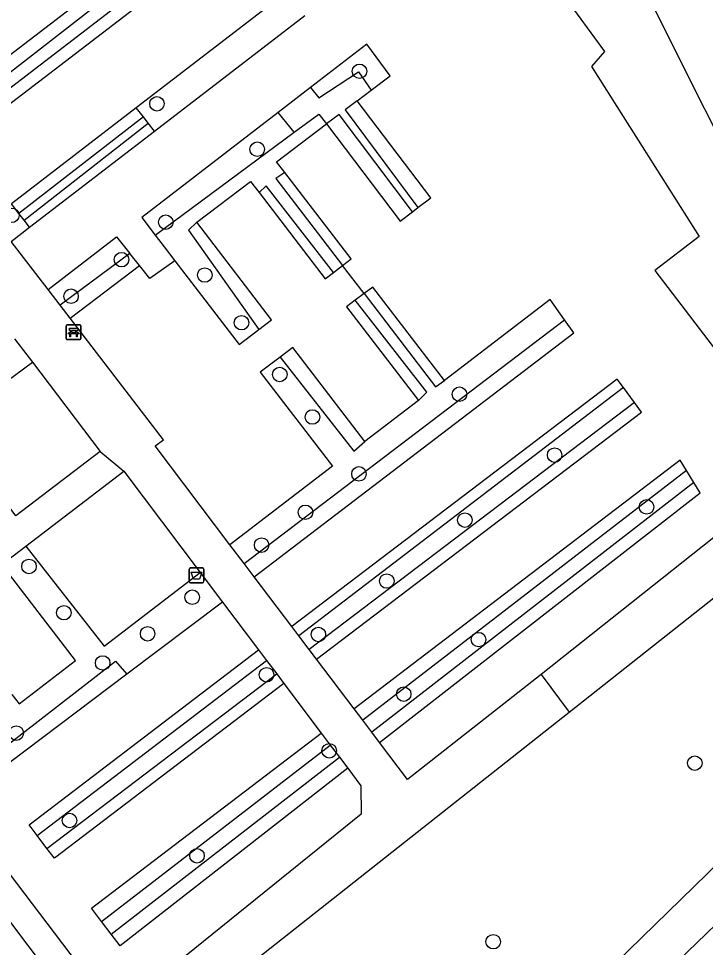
# Model space of a CAD drawing. Extents: x 159353 to 160616, y 385893 to 387321.
# Drawn here: x 159625.2 to 159671.4, y 386569.9 to 386632.5 of the extents above; entities that cross this region are included whole.
import ezdxf

# ---------------------------------------------------------------- set-up
doc = ezdxf.new("R2010")
doc.units = 0
for name, color, linetype in [('IMGEO_Afvalbak', 7, 'Continuous'), ('IMGEO_Bank', 7, 'Continuous'), ('IMGEO_Boom', 7, 'Continuous'), ('IMGEO_Gemengd_bos', 7, 'Continuous'), ('IMGEO_Groenvoorziening', 7, 'Continuous'), ('IMGEO_Hek', 7, 'Continuous'), ('IMGEO_Loofbos', 7, 'Continuous'), ('IMGEO_Voetpad_halfverhard', 7, 'Continuous')]:
    doc.layers.add(name, color=color, linetype=linetype)

msp = doc.modelspace()

# ---------------------------------------------------------------- linework, layer by layer
at = {"layer": 'IMGEO_Afvalbak'}
for p, q in [((159636.651, 386594.55), (159636.651, 386595.35)), ((159636.651, 386595.35), (159636.651, 386594.55)), ((159636.751, 386595.45), (159637.541, 386595.45)), ((159637.541, 386595.45), (159636.751, 386595.45)), ((159637.641, 386595.35), (159637.641, 386594.55)), ((159637.641, 386594.55), (159637.641, 386595.35)), ((159637.541, 386594.45), (159636.751, 386594.45)), ((159636.751, 386594.45), (159637.541, 386594.45))]:
    msp.add_line(p, q, dxfattribs=at)
msp.add_lwpolyline([(159636.794, 386595.164), (159637.498, 386595.164), (159637.349, 386594.694), (159636.943, 386594.694), (159636.794, 386595.164)], dxfattribs=at)
for centre, start, end in [((159636.751, 386595.35), 90, 180), ((159636.751, 386595.35), 90, 180), ((159637.541, 386595.35), 0, 90), ((159637.541, 386595.35), 360, 90), ((159636.751, 386594.55), 180, 270), ((159636.751, 386594.55), 180, 270), ((159637.541, 386594.55), 270, 0), ((159637.541, 386594.55), 270, 0)]:
    msp.add_arc(centre, 0.1, start, end, dxfattribs=at)
at = {"layer": 'IMGEO_Bank'}
for p, q in [((159628.439, 386611.842), (159629.28, 386611.842)), ((159629.28, 386611.842), (159628.439, 386611.842)), ((159629.364, 386611.767), (159629.364, 386610.926)), ((159629.364, 386610.926), (159629.364, 386611.767)), ((159628.364, 386610.917), (159628.364, 386611.758)), ((159628.364, 386611.758), (159628.364, 386610.917)), ((159629.061, 386611.24), (159628.668, 386611.24)), ((159628.673, 386611.348), (159628.673, 386611.454)), ((159628.717, 386611.454), (159628.717, 386611.348)), ((159629.005, 386611.46), (159628.723, 386611.46)), ((159628.723, 386611.342), (159629.005, 386611.342)), ((159629.011, 386611.348), (159629.011, 386611.454)), ((159629.055, 386611.454), (159629.055, 386611.348)), ((159629.289, 386610.842), (159628.448, 386610.842)), ((159628.448, 386610.842), (159629.289, 386610.842))]:
    msp.add_line(p, q, dxfattribs=at)
for points in [[(159628.611, 386611.24), (159628.469, 386611.24), (159628.581, 386611.342), (159628.667, 386611.342)], [(159628.667, 386611.46), (159628.581, 386611.46), (159628.581, 386611.621), (159629.144, 386611.621), (159629.144, 386611.46), (159629.061, 386611.46)], [(159628.661, 386611.233), (159628.661, 386611.026), (159628.618, 386611.026), (159628.618, 386611.233)], [(159629.061, 386611.342), (159629.144, 386611.342), (159629.256, 386611.24), (159629.117, 386611.24)], [(159629.111, 386611.233), (159629.111, 386611.026), (159629.067, 386611.026), (159629.067, 386611.233)]]:
    msp.add_lwpolyline(points, dxfattribs=at)
for centre, radius, start, end in [((159628.442, 386611.764), 0.0779, 92.4484, 184.28452), ((159628.442, 386611.764), 0.0779, 92.4484, 184.28452), ((159629.286, 386611.764), 0.0779, 2.4484, 94.28452), ((159629.286, 386611.764), 0.0779, 2.4484, 94.28452), ((159628.611, 386611.233), 0.00671, 2.89567, 87.10433), ((159628.668, 386611.233), 0.00671, 92.89567, 177.10433), ((159628.666, 386611.453), 0.00671, 2.89567, 87.10433), ((159628.666, 386611.349), 0.00671, 272.89567, 357.10433), ((159628.723, 386611.453), 0.00671, 92.89567, 177.10433), ((159628.723, 386611.349), 0.00671, 182.89567, 267.10433), ((159629.005, 386611.453), 0.00671, 2.89567, 87.10433), ((159629.005, 386611.349), 0.00671, 272.89567, 357.10433), ((159629.062, 386611.453), 0.00671, 92.89567, 177.10433), ((159629.062, 386611.349), 0.00671, 182.89567, 267.10433), ((159629.06, 386611.233), 0.00671, 2.89567, 87.10433), ((159629.117, 386611.233), 0.00671, 92.89567, 177.10433), ((159628.442, 386610.92), 0.0779, 182.4484, 274.28452), ((159628.442, 386610.92), 0.0779, 182.4484, 274.28452), ((159629.286, 386610.92), 0.0779, 272.4484, 4.28452), ((159629.286, 386610.92), 0.0779, 272.4484, 4.28452)]:
    msp.add_arc(centre, radius, start, end, dxfattribs=at)
at = {"layer": 'IMGEO_Boom'}
for centre in [(159648.127, 386628.934), (159634.483, 386626.74), (159641.239, 386623.678), (159624.705, 386619.221), (159635.076, 386618.761), (159632.095, 386616.233), (159637.703, 386615.194), (159628.696, 386613.769), (159640.179, 386611.983), (159642.756, 386608.493), (159654.863, 386607.162), (159644.955, 386605.626), (159661.272, 386603.059), (159648.089, 386601.79), (159667.467, 386599.567), (159644.486, 386599.201), (159655.225, 386598.675), (159641.533, 386596.99), (159625.861, 386595.553), (159649.966, 386594.568), (159636.86, 386593.477), (159628.211, 386592.432), (159633.855, 386591.012), (159645.357, 386590.966), (159656.147, 386590.619), (159630.825, 386589.047), (159641.868, 386588.249), (159651.106, 386586.943), (159625.005, 386584.318), (159646.09, 386583.126), (159670.716, 386582.292), (159628.593, 386578.425), (159637.18, 386576.045), (159657.138, 386570.254)]:
    msp.add_circle(centre, 0.489, dxfattribs=at)
at = {"layer": 'IMGEO_Gemengd_bos'}
for points in [[(159613.3, 386632.286), (159645.309, 386656.724), (159664.622, 386630.266), (159663.755, 386629.253), (159670.999, 386617.805), (159668.033, 386615.505), (159678.077, 386602.344), (159660.377, 386588.265)], [(159682.84, 386603.474), (159659.956, 386649.248)]]:
    msp.add_lwpolyline(points, dxfattribs=at)
at = {"layer": 'IMGEO_Groenvoorziening'}
for points in [[(159640.073, 386640.924), (159639.592, 386641.551), (159619.905, 386626.455)], [(159640.073, 386640.924), (159620.509, 386625.671)], [(159620.988, 386625.048), (159640.648, 386640.173)], [(159621.49, 386624.395), (159641.174, 386639.488), (159640.648, 386640.173)], [(159643.145, 386634.211), (159633.089, 386626.461)], [(159634.315, 386624.891), (159644.449, 386632.685)], [(159648.914, 386627.665), (159650.193, 386628.634), (159648.614, 386630.761), (159644.83, 386627.843)], [(159644.83, 386627.843), (159645.381, 386627.137), (159648.071, 386628.891), (159648.914, 386627.665)], [(159644.83, 386627.843), (159642.653, 386626.164)], [(159647.971, 386626.95), (159648.914, 386627.665)], [(159647.971, 386626.95), (159647.17, 386626.343), (159652.065, 386619.739)], [(159652.065, 386619.739), (159652.932, 386620.403), (159647.971, 386626.95)], [(159633.089, 386626.461), (159624.69, 386619.988)], [(159633.565, 386625.852), (159633.089, 386626.461)], [(159642.653, 386626.164), (159633.454, 386619.069), (159634.351, 386617.89)], [(159643.727, 386624.825), (159642.653, 386626.164)], [(159633.565, 386625.852), (159625.18, 386619.352)], [(159633.884, 386625.443), (159633.565, 386625.852)], [(159643.727, 386624.825), (159645.381, 386626.049), (159645.898, 386625.38)], [(159651.701, 386619.459), (159646.748, 386626.014), (159645.898, 386625.38)], [(159625.532, 386618.893), (159633.884, 386625.443)], [(159634.315, 386624.891), (159633.884, 386625.443)], [(159643.106, 386622.101), (159642.542, 386622.837), (159645.898, 386625.38)], [(159645.898, 386625.38), (159650.869, 386618.821), (159651.701, 386619.459)], [(159625.899, 386618.418), (159634.315, 386624.891)], [(159634.351, 386617.89), (159643.727, 386624.825)], [(159643.106, 386622.101), (159642.501, 386621.705), (159646.986, 386615.844)], [(159646.986, 386615.844), (159647.561, 386616.285), (159643.106, 386622.101)], [(159637.162, 386618.76), (159640.787, 386621.507), (159641.366, 386620.751)], [(159646.379, 386615.378), (159641.836, 386621.221), (159641.366, 386620.751)], [(159641.366, 386620.751), (159645.815, 386614.945), (159646.379, 386615.378)], [(159625.18, 386619.352), (159624.69, 386619.988)], [(159625.532, 386618.893), (159625.18, 386619.352)], [(159651.701, 386619.459), (159651.702, 386619.46), (159652.065, 386619.739)], [(159625.899, 386618.418), (159625.532, 386618.893)], [(159637.162, 386618.76), (159636.608, 386618.228), (159641.35, 386611.521)], [(159641.35, 386611.521), (159642.205, 386612.177), (159637.162, 386618.76)], [(159624.663, 386617.467), (159625.899, 386618.418)], [(159627.158, 386614.214), (159631.764, 386617.766), (159632.664, 386616.643)], [(159634.351, 386617.89), (159634.969, 386617.099), (159635.697, 386616.149)], [(159632.664, 386616.643), (159627.962, 386613.165)], [(159633.309, 386615.841), (159632.664, 386616.643)], [(159635.697, 386616.149), (159634.009, 386614.968), (159633.309, 386615.841)], [(159635.697, 386616.149), (159640.022, 386610.503), (159641.35, 386611.521)], [(159628.629, 386612.295), (159633.309, 386615.841)], [(159646.379, 386615.378), (159646.986, 386615.844)], [(159648.436, 386613.949), (159646.986, 386615.844)], [(159653.845, 386608.082), (159649.015, 386614.387), (159648.436, 386613.949)], [(159648.436, 386613.949), (159647.84, 386613.498)], [(159648.436, 386613.949), (159653.253, 386607.653), (159653.845, 386608.082)], [(159647.84, 386613.498), (159647.26, 386613.059), (159652.099, 386606.743)], [(159652.099, 386606.743), (159652.666, 386607.29), (159647.84, 386613.498)], [(159661.933, 386612.177), (159660.966, 386613.539), (159653.845, 386608.082)], [(159640.354, 386595.747), (159661.933, 386612.177)], [(159641.031, 386594.853), (159662.558, 386611.297), (159661.933, 386612.177)], [(159648.487, 386603.976), (159643.632, 386610.314), (159642.78, 386609.67)], [(159624.968, 386598.953), (159620.376, 386605.091), (159626.095, 386609.312)], [(159642.78, 386609.67), (159641.438, 386608.655), (159646.304, 386602.303), (159639.398, 386597.011)], [(159642.78, 386609.67), (159647.744, 386603.316), (159648.487, 386603.976)], [(159665.904, 386607.61), (159665.479, 386608.186), (159643.57, 386591.499)], [(159665.904, 386607.61), (159644.036, 386590.883)], [(159666.647, 386606.604), (159665.904, 386607.61)], [(159666.647, 386606.604), (159644.734, 386589.96)], [(159645.225, 386589.311), (159667.134, 386605.944), (159666.647, 386606.604)], [(159652.099, 386606.743), (159648.487, 386603.976)], [(159670.151, 386602.03), (159669.737, 386602.708), (159647.772, 386585.944)], [(159670.151, 386602.03), (159648.341, 386585.192)], [(159670.646, 386601.22), (159670.151, 386602.03)], [(159670.646, 386601.22), (159648.95, 386584.387)], [(159649.477, 386583.691), (159671.075, 386600.518), (159670.646, 386601.22)], [(159625.649, 386596.916), (159630.917, 386590.185), (159637.396, 386595.141)], [(159624.706, 386586.924), (159625.193, 386586.29), (159629, 386589.214), (159624.035, 386595.677)], [(159638.896, 386593.15), (159632.447, 386588.285)], [(159626.418, 386577.406), (159625.87, 386578.126), (159641.326, 386589.924)], [(159622.751, 386582.234), (159631.7, 386589.158), (159632.447, 386588.285)], [(159626.418, 386577.406), (159641.859, 386589.217)], [(159631.665, 386565.465), (159614.372, 386588.255)], [(159632.447, 386588.285), (159623.369, 386581.438), (159622.751, 386582.234)], [(159627.072, 386576.546), (159642.549, 386588.301)], [(159643.035, 386587.656), (159627.576, 386575.884), (159627.072, 386576.546)], [(159630.135, 386564.228), (159612.926, 386587.145)], [(159630.749, 386571.609), (159630.064, 386572.508), (159645.556, 386584.31)], [(159630.749, 386571.609), (159646.161, 386583.508)], [(159631.392, 386570.765), (159646.772, 386582.697)], [(159647.335, 386581.949), (159631.997, 386569.972), (159631.392, 386570.765)], [(159627.072, 386576.546), (159626.418, 386577.406)], [(159631.392, 386570.765), (159630.749, 386571.609)]]:
    msp.add_lwpolyline(points, dxfattribs=at)
at = {"layer": 'IMGEO_Hek'}
for points in [[(159662.25, 386585.73), (159683.37, 386602.415), (159682.84, 386603.474)], [(159574.43, 386516.35), (159662.25, 386585.73)]]:
    msp.add_lwpolyline(points, dxfattribs=at)
at = {"layer": 'IMGEO_Loofbos'}
msp.add_lwpolyline([(159662.25, 386585.73), (159683.37, 386602.415), (159682.84, 386603.474)], dxfattribs=at)
at = {"layer": 'IMGEO_Voetpad_halfverhard'}
for points in [[(159627.158, 386614.214), (159624.663, 386617.467)], [(159627.962, 386613.165), (159627.158, 386614.214)], [(159628.629, 386612.295), (159627.962, 386613.165)], [(159639.398, 386597.011), (159634.357, 386603.674), (159634.93, 386604.078), (159628.629, 386612.295)], [(159624.893, 386610.895), (159626.095, 386609.312)], [(159626.095, 386609.312), (159630.661, 386603.295)], [(159634.736, 386539.418), (159664.489, 386567.947), (159681.27, 386584.321), (159690.686, 386592.788), (159706.682, 386605.448)], [(159630.661, 386603.295), (159624.968, 386598.953)], [(159630.661, 386603.295), (159632.243, 386601.98)], [(159625.649, 386596.916), (159632.243, 386601.98)], [(159632.243, 386601.98), (159637.396, 386595.141)], [(159651.927, 386551.906), (159679.699, 386578.71), (159691.633, 386589.707), (159700.378, 386596.969), (159706.083, 386601.493)], [(159624.035, 386595.677), (159625.649, 386596.916)], [(159640.354, 386595.747), (159639.398, 386597.011)], [(159641.031, 386594.853), (159640.354, 386595.747)], [(159637.396, 386595.141), (159638.896, 386593.15)], [(159643.57, 386591.499), (159641.031, 386594.853)], [(159638.896, 386593.15), (159641.326, 386589.924)], [(159644.036, 386590.883), (159643.57, 386591.499)], [(159644.734, 386589.96), (159644.036, 386590.883)], [(159641.326, 386589.924), (159641.859, 386589.217)], [(159645.225, 386589.311), (159644.734, 386589.96)], [(159647.772, 386585.944), (159645.225, 386589.311)], [(159641.859, 386589.217), (159642.549, 386588.301)], [(159642.549, 386588.301), (159643.035, 386587.656)], [(159660.377, 386588.265), (159651.362, 386581.2), (159649.477, 386583.691)], [(159660.377, 386588.265), (159662.25, 386585.73)], [(159643.035, 386587.656), (159645.556, 386584.31)], [(159574.43, 386516.35), (159662.25, 386585.73)], [(159648.341, 386585.192), (159647.772, 386585.944)], [(159648.95, 386584.387), (159648.341, 386585.192)], [(159645.556, 386584.31), (159646.161, 386583.508)], [(159649.477, 386583.691), (159648.95, 386584.387)], [(159646.161, 386583.508), (159646.772, 386582.697)], [(159646.772, 386582.697), (159647.335, 386581.949)], [(159647.335, 386581.949), (159648.225, 386580.768), (159648.23, 386578.85), (159631.665, 386565.465)]]:
    msp.add_lwpolyline(points, dxfattribs=at)

doc.saveas('drawing.dxf')
